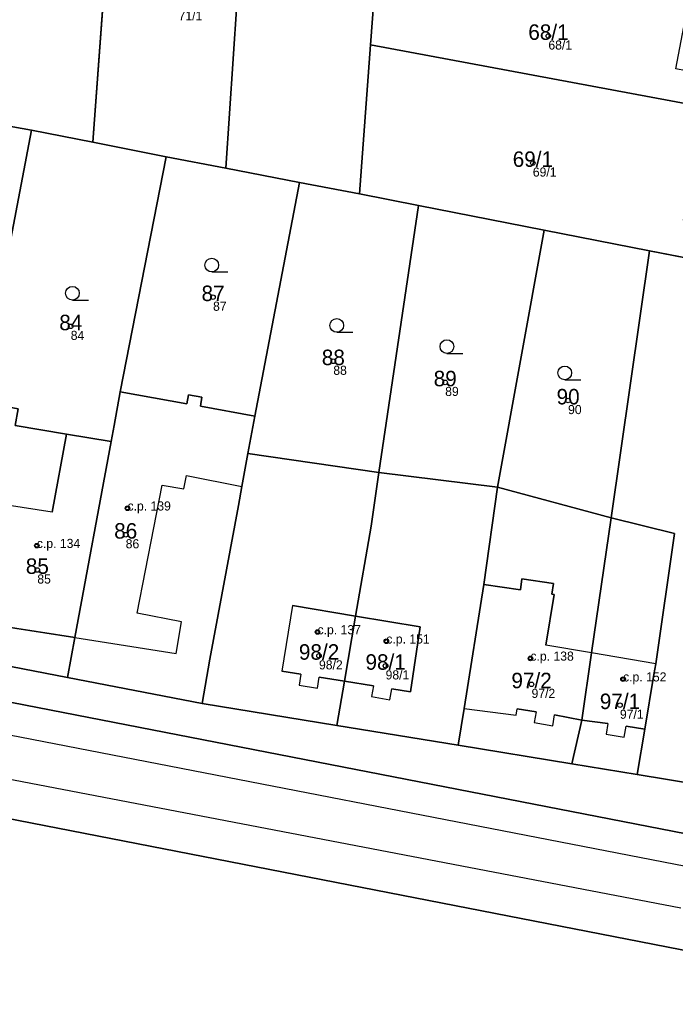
# Model space of a CAD drawing. Extents: x -603967 to -594699, y -1179315 to -1165625.
# Drawn here: x -597286.6 to -597214.6, y -1172835.4 to -1172726.5 of the extents above; entities that cross this region are included whole.
import ezdxf

# ---------------------------------------------------------------- set-up
doc = ezdxf.new("R2010")
doc.units = 0
for name, color, linetype in [('Definiční body', 7, 'Continuous'), ('Hranice parcel', 7, 'Continuous'), ('Parcelní čísla', 7, 'Continuous'), ('Polygon budovy', 7, 'Continuous'), ('Polygon parcely', 7, 'Continuous'), ('Vnitřní kresba', 7, 'Continuous'), ('Značky budov', 7, 'Continuous'), ('Značky kultur', 7, 'Continuous')]:
    doc.layers.add(name, color=color, linetype=linetype)

msp = doc.modelspace()

# ---------------------------------------------------------------- linework, layer by layer
at = {"layer": 'Definiční body'}
for centre in [(-597228.54, -1172728.28994), (-597230.25, -1172742.22994), (-597265.35, -1172756.95994), (-597280.97, -1172760.15994), (-597252.15, -1172763.98994), (-597239.87, -1172766.30994), (-597226.38, -1172768.29994), (-597274.74, -1172780.11994), (-597274.94, -1172783.02994), (-597284.69, -1172784.22994), (-597284.64, -1172786.89994), (-597253.88, -1172793.69994), (-597246.33, -1172794.71994), (-597253.72, -1172796.31994), (-597246.41, -1172797.41994), (-597230.51, -1172796.59994), (-597230.39, -1172799.44994), (-597220.34, -1172798.87994), (-597220.69, -1172801.73994)]:
    msp.add_circle(centre, 0.25, dxfattribs=at)
at = {"layer": 'Hranice parcel'}
for p, q in [((-597276.21, -1172708.01), (-597278.56, -1172739.94)), ((-597261.93, -1172712.75), (-597263.96, -1172742.81)), ((-597248.06, -1172729.27), (-597247.13, -1172716.7)), ((-597249.28, -1172745.62), (-597248.06, -1172729.27)), ((-597248.06, -1172729.27), (-597212.95, -1172735.81)), ((-597285.28, -1172738.61), (-597293.91, -1172737.1)), ((-597285.28, -1172738.61), (-597290.97, -1172768.43)), ((-597278.56, -1172739.94), (-597285.28, -1172738.61)), ((-597278.56, -1172739.94), (-597270.51, -1172741.54)), ((-597275.53, -1172767.33), (-597270.51, -1172741.54)), ((-597270.51, -1172741.54), (-597263.96, -1172742.81)), ((-597263.96, -1172742.81), (-597255.85, -1172744.37)), ((-597260.76, -1172770.01), (-597255.85, -1172744.37)), ((-597255.85, -1172744.37), (-597249.28, -1172745.62)), ((-597242.81, -1172746.89), (-597249.28, -1172745.62)), ((-597247.14, -1172776.19), (-597242.81, -1172746.89)), ((-597231.05, -1172749.19), (-597242.81, -1172746.89)), ((-597228.99, -1172749.59), (-597231.05, -1172749.19)), ((-597234.13, -1172777.82), (-597228.99, -1172749.59)), ((-597217.43, -1172751.86), (-597228.99, -1172749.59)), ((-597221.66, -1172781.18), (-597217.43, -1172751.86)), ((-597205.77, -1172754.14), (-597217.43, -1172751.86)), ((-597268.23, -1172768.66), (-597275.53, -1172767.33)), ((-597260.76, -1172770.01), (-597266.73, -1172768.91)), ((-597261.52, -1172774.12), (-597260.76, -1172770.01)), ((-597261.81, -1172775.73), (-597261.52, -1172774.12)), ((-597261.52, -1172774.12), (-597247.14, -1172776.19)), ((-597247.14, -1172776.19), (-597234.13, -1172777.82)), ((-597234.13, -1172777.82), (-597221.66, -1172781.18)), ((-597281.32, -1172798.7), (-597296.07, -1172795.86)), ((-597281.32, -1172798.7), (-597266.53, -1172801.55)), ((-597266.53, -1172801.55), (-597251.76, -1172803.96)), ((-597251.76, -1172803.96), (-597238.45, -1172806.13)), ((-597217.96, -1172804.38), (-597218.8, -1172809.34)), ((-597238.45, -1172806.13), (-597225.98, -1172808.17)), ((-597225.98, -1172808.17), (-597218.8, -1172809.34)), ((-597218.8, -1172809.34), (-597205.49, -1172811.52))]:
    msp.add_line(p, q, dxfattribs=at)
for points in [[(-597429.92, -1172665.33), (-597433, -1172697.73), (-597435.52, -1172726.03), (-597437.51, -1172756.08), (-597436.99, -1172763.55), (-597434.83, -1172767.52), (-597433.83, -1172770.44), (-597431.15, -1172771.68), (-597427, -1172773.05), (-597420.11, -1172775.61), (-597200.82, -1172818.32)], [(-597276.55, -1172772.81), (-597276.21, -1172771.04), (-597275.53, -1172767.33)], [(-597266.73, -1172768.91), (-597266.57, -1172767.94), (-597268.05, -1172767.67), (-597268.23, -1172768.66)], [(-597290.97, -1172768.43), (-597286.73, -1172769.2), (-597287.06, -1172771.04), (-597281.44, -1172771.99), (-597276.55, -1172772.81)], [(-597276.55, -1172772.81), (-597280.52, -1172794.3), (-597281.32, -1172798.7)], [(-597266.53, -1172801.55), (-597265.71, -1172796.68), (-597262.55, -1172779.83), (-597262.2, -1172777.75), (-597261.81, -1172775.73)], [(-597247.14, -1172776.19), (-597248, -1172782.07), (-597249.7, -1172791.95), (-597250.93, -1172799.1), (-597251.76, -1172803.96)], [(-597234.13, -1172777.82), (-597235.61, -1172788.5), (-597237.8, -1172802.09), (-597238.45, -1172806.13)], [(-597221.66, -1172781.18), (-597223.79, -1172795.99), (-597224.86, -1172803.39), (-597225.98, -1172808.17)], [(-597221.66, -1172781.18), (-597214.7, -1172782.91), (-597216.75, -1172797.2)], [(-597418.94, -1172788.61), (-597328.95, -1172806.15), (-597208.24, -1172829.67)], [(-597216.75, -1172797.2), (-597216.95, -1172798.38), (-597217.96, -1172804.38)]]:
    msp.add_lwpolyline(points, dxfattribs=at)
at = {"layer": 'Polygon budovy'}
for points in [[(-597276.55, -1172772.81), (-597280.52, -1172794.3), (-597269.41, -1172796.07), (-597268.82, -1172792.6), (-597273.68, -1172791.64), (-597270.92, -1172777.59), (-597268.55, -1172777.98), (-597268.25, -1172776.54), (-597262.2, -1172777.75), (-597261.81, -1172775.73), (-597261.52, -1172774.12), (-597260.76, -1172770.01), (-597266.73, -1172768.91), (-597266.57, -1172767.94), (-597268.05, -1172767.67), (-597268.23, -1172768.66), (-597275.53, -1172767.33), (-597276.21, -1172771.04)], [(-597281.44, -1172771.99), (-597283.01, -1172780.56), (-597287.95, -1172779.77), (-597288.85, -1172786.4), (-597290.75, -1172786.14), (-597291.1, -1172788.75), (-597289.41, -1172789.29), (-597290.44, -1172792.78), (-597280.52, -1172794.3), (-597276.55, -1172772.81)], [(-597235.61, -1172788.5), (-597237.8, -1172802.09), (-597232.09, -1172802.84), (-597231.97, -1172802.13), (-597229.89, -1172802.46), (-597230.09, -1172803.65), (-597228.07, -1172804), (-597227.86, -1172802.79), (-597224.86, -1172803.39), (-597223.79, -1172795.99), (-597228.83, -1172795.13), (-597227.91, -1172789.58), (-597228.15, -1172789.54), (-597227.99, -1172788.38), (-597231.44, -1172787.88), (-597231.61, -1172789.08)], [(-597256.62, -1172790.78), (-597257.79, -1172797.99), (-597255.7, -1172798.33), (-597255.89, -1172799.53), (-597253.88, -1172799.85), (-597253.69, -1172798.65), (-597250.93, -1172799.1), (-597249.7, -1172791.95)], [(-597249.7, -1172791.95), (-597250.93, -1172799.1), (-597247.75, -1172799.61), (-597247.95, -1172800.8), (-597245.94, -1172801.14), (-597245.74, -1172799.94), (-597243.69, -1172800.27), (-597242.6, -1172793.14)], [(-597216.95, -1172798.38), (-597216.75, -1172797.2), (-597223.79, -1172795.99), (-597224.86, -1172803.39), (-597222.02, -1172803.73), (-597222.21, -1172804.92), (-597220.21, -1172805.24), (-597220.02, -1172804.05), (-597217.96, -1172804.38)]]:
    msp.add_lwpolyline(points, close=True, dxfattribs=at)
at = {"layer": 'Polygon parcely'}
for points in [[(-597275.88, -1172702.56), (-597279.79, -1172702.27), (-597279.32, -1172695.99), (-597275.39, -1172696.41), (-597275.46, -1172696.03), (-597281.37, -1172695.59), (-597290.73, -1172695.44), (-597291.17, -1172701.29), (-597291.74, -1172708.71), (-597293.91, -1172737.1), (-597285.28, -1172738.61), (-597278.56, -1172739.94), (-597276.21, -1172708.01), (-597276.14, -1172705.64)], [(-597255.85, -1172744.37), (-597249.28, -1172745.62), (-597248.06, -1172729.27), (-597247.13, -1172716.7), (-597246.28, -1172705.32), (-597258.32, -1172704.46), (-597258.37, -1172705.67), (-597261.21, -1172705.67), (-597261.46, -1172709.1), (-597261.65, -1172710.91), (-597261.93, -1172712.75), (-597263.96, -1172742.81)], [(-597278.56, -1172739.94), (-597270.51, -1172741.54), (-597263.96, -1172742.81), (-597261.93, -1172712.75), (-597266.71, -1172712.38), (-597269.38, -1172712.19), (-597269.07, -1172708.54), (-597276.21, -1172708.01)], [(-597212.95, -1172735.81), (-597212.29, -1172732.33), (-597214.55, -1172731.9), (-597213.52, -1172726.52), (-597211.27, -1172726.95), (-597200.93, -1172728.92), (-597201.34, -1172731.22), (-597198.76, -1172731.68), (-597199.02, -1172733.14), (-597200.38, -1172732.9), (-597200.59, -1172734.07), (-597201.85, -1172733.85), (-597202.54, -1172737.74), (-597199.23, -1172738.42), (-597195.27, -1172739.28), (-597197.72, -1172725.66), (-597247.13, -1172716.7), (-597248.06, -1172729.27)], [(-597213.72, -1172748.51), (-597211.53, -1172736.21), (-597212.95, -1172735.81), (-597248.06, -1172729.27), (-597249.28, -1172745.62), (-597242.81, -1172746.89), (-597231.05, -1172749.19), (-597228.99, -1172749.59), (-597217.43, -1172751.86), (-597205.77, -1172754.14), (-597192.33, -1172756.74), (-597195.27, -1172739.28), (-597199.23, -1172738.42), (-597201.46, -1172750.69)], [(-597293.91, -1172737.1), (-597300.08, -1172735.93), (-597306.63, -1172771.25), (-597307.8, -1172777.35), (-597307.9, -1172777.87), (-597299.95, -1172779.45), (-597301.74, -1172788.51), (-597309.64, -1172786.99), (-597310.8, -1172793.08), (-597296.07, -1172795.86), (-597294.14, -1172785.29), (-597291.93, -1172773.54), (-597290.97, -1172768.43), (-597285.28, -1172738.61)], [(-597285.28, -1172738.61), (-597290.97, -1172768.43), (-597286.73, -1172769.2), (-597287.06, -1172771.04), (-597281.44, -1172771.99), (-597276.55, -1172772.81), (-597276.21, -1172771.04), (-597275.53, -1172767.33), (-597270.51, -1172741.54), (-597278.56, -1172739.94)], [(-597260.76, -1172770.01), (-597255.85, -1172744.37), (-597263.96, -1172742.81), (-597270.51, -1172741.54), (-597275.53, -1172767.33), (-597268.23, -1172768.66), (-597268.05, -1172767.67), (-597266.57, -1172767.94), (-597266.73, -1172768.91)], [(-597249.28, -1172745.62), (-597255.85, -1172744.37), (-597260.76, -1172770.01), (-597261.52, -1172774.12), (-597247.14, -1172776.19), (-597242.81, -1172746.89)], [(-597231.05, -1172749.19), (-597242.81, -1172746.89), (-597247.14, -1172776.19), (-597234.13, -1172777.82), (-597228.99, -1172749.59)], [(-597228.99, -1172749.59), (-597234.13, -1172777.82), (-597221.66, -1172781.18), (-597217.43, -1172751.86)], [(-597196.64, -1172791.49), (-597198.54, -1172783.71), (-597203.07, -1172765.19), (-597205.77, -1172754.14), (-597217.43, -1172751.86), (-597221.66, -1172781.18), (-597214.7, -1172782.91), (-597216.75, -1172797.2), (-597216.95, -1172798.38), (-597217.96, -1172804.38), (-597218.8, -1172809.34), (-597205.49, -1172811.52), (-597196.24, -1172800.51), (-597196.44, -1172796.07)], [(-597260.76, -1172770.01), (-597266.73, -1172768.91), (-597266.57, -1172767.94), (-597268.05, -1172767.67), (-597268.23, -1172768.66), (-597275.53, -1172767.33), (-597276.21, -1172771.04), (-597276.55, -1172772.81), (-597280.52, -1172794.3), (-597281.32, -1172798.7), (-597266.53, -1172801.55), (-597265.71, -1172796.68), (-597262.55, -1172779.83), (-597262.2, -1172777.75), (-597261.81, -1172775.73), (-597261.52, -1172774.12)], [(-597276.55, -1172772.81), (-597281.44, -1172771.99), (-597287.06, -1172771.04), (-597286.73, -1172769.2), (-597290.97, -1172768.43), (-597291.93, -1172773.54), (-597294.14, -1172785.29), (-597296.07, -1172795.86), (-597281.32, -1172798.7), (-597280.52, -1172794.3)], [(-597247.14, -1172776.19), (-597261.52, -1172774.12), (-597261.81, -1172775.73), (-597262.2, -1172777.75), (-597262.55, -1172779.83), (-597265.71, -1172796.68), (-597266.53, -1172801.55), (-597251.76, -1172803.96), (-597250.93, -1172799.1), (-597249.7, -1172791.95), (-597248, -1172782.07)], [(-597249.7, -1172791.95), (-597250.93, -1172799.1), (-597251.76, -1172803.96), (-597238.45, -1172806.13), (-597237.8, -1172802.09), (-597235.61, -1172788.5), (-597234.13, -1172777.82), (-597247.14, -1172776.19), (-597248, -1172782.07)], [(-597237.8, -1172802.09), (-597238.45, -1172806.13), (-597225.98, -1172808.17), (-597224.86, -1172803.39), (-597223.79, -1172795.99), (-597221.66, -1172781.18), (-597234.13, -1172777.82), (-597235.61, -1172788.5)], [(-597223.79, -1172795.99), (-597224.86, -1172803.39), (-597225.98, -1172808.17), (-597218.8, -1172809.34), (-597217.96, -1172804.38), (-597216.95, -1172798.38), (-597216.75, -1172797.2), (-597214.7, -1172782.91), (-597221.66, -1172781.18)]]:
    msp.add_lwpolyline(points, close=True, dxfattribs=at)
for points in [[(-597328.95, -1172806.15), (-597208.24, -1172829.67), (-597206.03, -1172826.29), (-597203.33, -1172822.16), (-597200.82, -1172818.32), (-597420.11, -1172775.61)], [(-597420.11, -1172775.61), (-597200.82, -1172818.32), (-597203, -1172813.42), (-597205.49, -1172811.52), (-597218.8, -1172809.34), (-597225.98, -1172808.17), (-597238.45, -1172806.13), (-597251.76, -1172803.96), (-597266.53, -1172801.55), (-597281.32, -1172798.7), (-597296.07, -1172795.86)], [(-597294.35, -1172837.92), (-597274.62, -1172842.36), (-597267.66, -1172844.55), (-597259.79, -1172846.5), (-597252.32, -1172851.82), (-597230.86, -1172867.28), (-597207.44, -1172874.73), (-597169.88, -1172871.17), (-597179.32, -1172849.75), (-597181.32, -1172845.31), (-597183.41, -1172842.7), (-597185.19, -1172840.75), (-597189.51, -1172836.99), (-597194.72, -1172833.89), (-597197.14, -1172832.82), (-597201.33, -1172831.19), (-597208.24, -1172829.67), (-597328.95, -1172806.15)]]:
    msp.add_lwpolyline(points, dxfattribs=at)
at = {"layer": 'Vnitřní kresba'}
for p, q in [((-597283.01, -1172780.56), (-597281.44, -1172771.99)), ((-597268.55, -1172777.98), (-597268.25, -1172776.54)), ((-597268.25, -1172776.54), (-597262.2, -1172777.75)), ((-597273.68, -1172791.64), (-597270.92, -1172777.59)), ((-597270.92, -1172777.59), (-597268.55, -1172777.98)), ((-597211.22, -1172819.86), (-597421.61, -1172779.1)), ((-597283.01, -1172780.56), (-597287.95, -1172779.77)), ((-597213.99, -1172824), (-597423.69, -1172783.85)), ((-597235.61, -1172788.5), (-597231.61, -1172789.08)), ((-597231.61, -1172789.08), (-597231.44, -1172787.88)), ((-597231.44, -1172787.88), (-597227.99, -1172788.38)), ((-597227.99, -1172788.38), (-597228.15, -1172789.54)), ((-597227.91, -1172789.58), (-597228.83, -1172795.13)), ((-597228.15, -1172789.54), (-597227.91, -1172789.58)), ((-597256.62, -1172790.78), (-597257.79, -1172797.99)), ((-597256.62, -1172790.78), (-597249.7, -1172791.95)), ((-597268.82, -1172792.6), (-597273.68, -1172791.64)), ((-597280.52, -1172794.3), (-597290.44, -1172792.78)), ((-597269.41, -1172796.07), (-597268.82, -1172792.6)), ((-597249.7, -1172791.95), (-597242.6, -1172793.14)), ((-597242.6, -1172793.14), (-597243.69, -1172800.27)), ((-597280.52, -1172794.3), (-597269.41, -1172796.07)), ((-597223.79, -1172795.99), (-597228.83, -1172795.13)), ((-597216.75, -1172797.2), (-597223.79, -1172795.99)), ((-597255.7, -1172798.33), (-597257.79, -1172797.99)), ((-597255.7, -1172798.33), (-597255.89, -1172799.53)), ((-597253.88, -1172799.85), (-597253.69, -1172798.65)), ((-597250.93, -1172799.1), (-597253.69, -1172798.65)), ((-597247.75, -1172799.61), (-597250.93, -1172799.1)), ((-597255.89, -1172799.53), (-597253.88, -1172799.85)), ((-597247.75, -1172799.61), (-597247.95, -1172800.8)), ((-597245.94, -1172801.14), (-597245.74, -1172799.94)), ((-597243.69, -1172800.27), (-597245.74, -1172799.94)), ((-597247.95, -1172800.8), (-597245.94, -1172801.14)), ((-597237.8, -1172802.09), (-597232.09, -1172802.84)), ((-597232.09, -1172802.84), (-597231.97, -1172802.13)), ((-597229.89, -1172802.46), (-597231.97, -1172802.13)), ((-597229.89, -1172802.46), (-597230.09, -1172803.65)), ((-597230.09, -1172803.65), (-597228.07, -1172804)), ((-597228.07, -1172804), (-597227.86, -1172802.79)), ((-597224.86, -1172803.39), (-597227.86, -1172802.79)), ((-597222.02, -1172803.73), (-597224.86, -1172803.39)), ((-597222.02, -1172803.73), (-597222.21, -1172804.92)), ((-597222.21, -1172804.92), (-597220.21, -1172805.24)), ((-597220.21, -1172805.24), (-597220.02, -1172804.05)), ((-597217.96, -1172804.38), (-597220.02, -1172804.05))]:
    msp.add_line(p, q, dxfattribs=at)
at = {"layer": 'Značky budov'}
for centre in [(-597274.7468, -1172780.11916), (-597284.6968, -1172784.22916), (-597253.8868, -1172793.69916), (-597246.3368, -1172794.71916), (-597230.5168, -1172796.59916), (-597220.3468, -1172798.87916)]:
    msp.add_circle(centre, 0.175, dxfattribs=at)
at = {"layer": 'Značky kultur'}
for p, q in [((-597265.483, -1172754.19), (-597263.733, -1172754.19)), ((-597280.783, -1172757.27), (-597279.033, -1172757.27)), ((-597251.773, -1172760.81), (-597250.023, -1172760.81)), ((-597239.683, -1172763.12), (-597237.933, -1172763.12)), ((-597226.743, -1172766.02), (-597224.993, -1172766.02))]:
    msp.add_line(p, q, dxfattribs=at)
for centre in [(-597265.48286, -1172753.43981), (-597280.78286, -1172756.51981), (-597251.77286, -1172760.05981), (-597239.68286, -1172762.36981), (-597226.74286, -1172765.26981)]:
    msp.add_circle(centre, 0.75, dxfattribs=at)

# ---------------------------------------------------------------- texts
at = {"layer": 'Definiční body'}
for s, p in [('71/1', (-597269.13, -1172726.559)), ('68/1', (-597228.54, -1172729.779)), ('69/1', (-597230.25, -1172743.719)), ('87', (-597265.35, -1172758.449)), ('84', (-597280.97, -1172761.649)), ('88', (-597252.15, -1172765.479)), ('89', (-597239.87, -1172767.799)), ('90', (-597226.38, -1172769.789)), ('c.p. 139', (-597274.74, -1172780.37)), ('c.p. 134', (-597284.69, -1172784.48)), ('86', (-597274.94, -1172784.519)), ('85', (-597284.64, -1172788.389)), ('c.p. 137', (-597253.88, -1172793.95)), ('c.p. 151', (-597246.33, -1172794.97)), ('c.p. 138', (-597230.51, -1172796.85)), ('98/2', (-597253.72, -1172797.809)), ('98/1', (-597246.41, -1172798.909)), ('c.p. 152', (-597220.34, -1172799.13)), ('97/2', (-597230.39, -1172800.939)), ('97/1', (-597220.69, -1172803.229))]:
    msp.add_text(s, height=0.999996, dxfattribs=at).set_placement(p)
at = {"layer": 'Parcelní čísla'}
for s, p in [('68/1', (-597230.745, -1172728.715)), ('69/1', (-597232.455, -1172742.655)), ('87', (-597266.61, -1172757.385)), ('84', (-597282.23, -1172760.585)), ('88', (-597253.41, -1172764.415)), ('89', (-597241.13, -1172766.735)), ('90', (-597227.64, -1172768.725)), ('86', (-597276.2, -1172783.455)), ('85', (-597285.9, -1172787.325)), ('98/2', (-597255.925, -1172796.745)), ('98/1', (-597248.615, -1172797.845)), ('97/2', (-597232.595, -1172799.875)), ('97/1', (-597222.895, -1172802.165))]:
    msp.add_text(s, height=1.699998, dxfattribs=at).set_placement(p)

doc.saveas('drawing.dxf')
